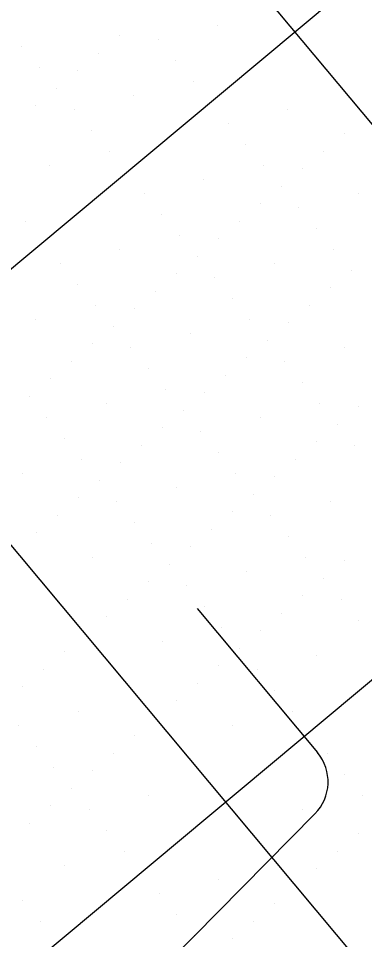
# Model space of a CAD drawing. Extents: x 2042995 to 2043795, y 305365 to 306249.
# Drawn here: x 2043258.81 to 2043271.46, y 305910.36 to 305944.06 of the extents above; entities that cross this region are included whole.
import ezdxf

# ---------------------------------------------------------------- set-up
doc = ezdxf.new("R2010")
doc.units = 0
for name, color, linetype in [('BR_AUTO DIMENSION', 7, 'Continuous'), ('BR_CONCRETE', 7, 'Continuous'), ('BR_GRID DOTS', 7, 'Continuous'), ('BR_GRID LINES', 7, 'Continuous')]:
    doc.layers.add(name, color=color, linetype=linetype)

msp = doc.modelspace()

# ---------------------------------------------------------------- linework, layer by layer
at = {"layer": 'BR_AUTO DIMENSION'}
for p, q in [((2043265.344, 305922.465), (2043269.743, 305917.198)), ((2043269.649, 305914.959), (2043247.253, 305892.292))]:
    msp.add_line(p, q, dxfattribs=at)
msp.add_arc((2043268.463, 305916.13), 1.667, 315.3441, 39.8684, dxfattribs=at)
at = {"layer": 'BR_CONCRETE'}
msp.add_spline([(2043139.109, 306017.548), (2043148.199, 306007.16), (2043160.233, 305993.368), (2043172.245, 305979.557), (2043184.234, 305965.727), (2043196.201, 305951.879), (2043208.145, 305938.012), (2043220.067, 305924.126), (2043231.966, 305910.221), (2043243.843, 305896.297), (2043255.698, 305882.355), (2043267.529, 305868.394), (2043279.339, 305854.414), (2043291.126, 305840.415), (2043302.89, 305826.398), (2043314.632, 305812.361), (2043326.352, 305798.306), (2043338.049, 305784.233), (2043349.724, 305770.14), (2043361.376, 305756.029), (2043373.005, 305741.899), (2043384.613, 305727.75), (2043396.197, 305713.582), (2043407.76, 305699.396), (2043419.299, 305685.191), (2043430.817, 305670.967), (2043442.311, 305656.724), (2043453.784, 305642.463), (2043465.234, 305628.182), (2043476.661, 305613.883), (2043488.066, 305599.566), (2043499.448, 305585.229), (2043510.808, 305570.874), (2043522.146, 305556.5), (2043533.461, 305542.107), (2043544.753, 305527.695), (2043547.219, 305524.543)], degree=3, dxfattribs=at)
at = {"layer": 'BR_GRID DOTS'}
for p, q in [((2043266.099, 305943.809), (2043266.099, 305943.809)), ((2043262.514, 305943.421), (2043262.514, 305943.421)), ((2043263.923, 305943.295), (2043263.923, 305943.295)), ((2043258.93, 305943.033), (2043258.93, 305943.033)), ((2043261.747, 305942.78), (2043261.747, 305942.78)), ((2043264.564, 305942.527), (2043264.564, 305942.527)), ((2043259.571, 305942.266), (2043259.571, 305942.266)), ((2043260.979, 305942.139), (2043260.979, 305942.139)), ((2043260.212, 305941.498), (2043260.212, 305941.498)), ((2043265.205, 305941.76), (2043265.205, 305941.76)), ((2043263.029, 305941.245), (2043263.029, 305941.245)), ((2043259.444, 305940.857), (2043259.444, 305940.857)), ((2043260.853, 305940.731), (2043260.853, 305940.731)), ((2043268.663, 305940.739), (2043268.663, 305940.739)), ((2043266.487, 305940.225), (2043266.487, 305940.225)), ((2043261.494, 305939.963), (2043261.494, 305939.963)), ((2043270.713, 305939.845), (2043270.713, 305939.845)), ((2043262.135, 305939.195), (2043262.135, 305939.195)), ((2043267.128, 305939.457), (2043267.128, 305939.457)), ((2043269.945, 305939.204), (2043269.945, 305939.204)), ((2043259.959, 305938.681), (2043259.959, 305938.681)), ((2043267.769, 305938.689), (2043267.769, 305938.689)), ((2043269.178, 305938.563), (2043269.178, 305938.563)), ((2043265.593, 305938.175), (2043265.593, 305938.175)), ((2043268.41, 305937.922), (2043268.41, 305937.922)), ((2043263.417, 305937.66), (2043263.417, 305937.66)), ((2043271.227, 305937.669), (2043271.227, 305937.669)), ((2043267.643, 305937.281), (2043267.643, 305937.281)), ((2043269.051, 305937.154), (2043269.051, 305937.154)), ((2043264.058, 305936.893), (2043264.058, 305936.893)), ((2043259.065, 305936.631), (2043259.065, 305936.631)), ((2043266.875, 305936.64), (2043266.875, 305936.64)), ((2043264.699, 305936.125), (2043264.699, 305936.125)), ((2043269.692, 305936.387), (2043269.692, 305936.387)), ((2043266.108, 305935.999), (2043266.108, 305935.999)), ((2043262.523, 305935.611), (2043262.523, 305935.611)), ((2043270.333, 305935.619), (2043270.333, 305935.619)), ((2043260.347, 305935.096), (2043260.347, 305935.096)), ((2043265.34, 305935.358), (2043265.34, 305935.358)), ((2043268.157, 305935.105), (2043268.157, 305935.105)), ((2043270.974, 305934.852), (2043270.974, 305934.852)), ((2043264.573, 305934.717), (2043264.573, 305934.717)), ((2043265.981, 305934.59), (2043265.981, 305934.59)), ((2043260.988, 305934.329), (2043260.988, 305934.329)), ((2043270.207, 305934.211), (2043270.207, 305934.211)), ((2043263.805, 305934.076), (2043263.805, 305934.076)), ((2043266.622, 305933.823), (2043266.622, 305933.823)), ((2043261.629, 305933.561), (2043261.629, 305933.561)), ((2043263.038, 305933.435), (2043263.038, 305933.435)), ((2043269.439, 305933.57), (2043269.439, 305933.57)), ((2043259.453, 305933.047), (2043259.453, 305933.047)), ((2043262.27, 305932.794), (2043262.27, 305932.794)), ((2043267.263, 305933.055), (2043267.263, 305933.055)), ((2043268.672, 305932.929), (2043268.672, 305932.929)), ((2043265.087, 305932.541), (2043265.087, 305932.541)), ((2043261.502, 305932.153), (2043261.502, 305932.153)), ((2043267.904, 305932.288), (2043267.904, 305932.288)), ((2043262.911, 305932.026), (2043262.911, 305932.026)), ((2043270.721, 305932.035), (2043270.721, 305932.035)), ((2043260.735, 305931.512), (2043260.735, 305931.512)), ((2043267.137, 305931.647), (2043267.137, 305931.647)), ((2043268.545, 305931.52), (2043268.545, 305931.52)), ((2043263.552, 305931.259), (2043263.552, 305931.259)), ((2043259.967, 305930.871), (2043259.967, 305930.871)), ((2043266.369, 305931.006), (2043266.369, 305931.006)), ((2043269.186, 305930.753), (2043269.186, 305930.753)), ((2043264.193, 305930.491), (2043264.193, 305930.491)), ((2043259.2, 305930.23), (2043259.2, 305930.23)), ((2043265.602, 305930.365), (2043265.602, 305930.365)), ((2043262.017, 305929.977), (2043262.017, 305929.977)), ((2043264.834, 305929.724), (2043264.834, 305929.724)), ((2043269.827, 305929.985), (2043269.827, 305929.985)), ((2043271.236, 305929.859), (2043271.236, 305929.859)), ((2043259.841, 305929.462), (2043259.841, 305929.462)), ((2043267.651, 305929.471), (2043267.651, 305929.471)), ((2043264.067, 305929.083), (2043264.067, 305929.083)), ((2043270.468, 305929.218), (2043270.468, 305929.218)), ((2043260.482, 305928.695), (2043260.482, 305928.695)), ((2043265.475, 305928.956), (2043265.475, 305928.956)), ((2043263.299, 305928.442), (2043263.299, 305928.442)), ((2043269.701, 305928.577), (2043269.701, 305928.577)), ((2043271.109, 305928.45), (2043271.109, 305928.45)), ((2043266.116, 305928.189), (2043266.116, 305928.189)), ((2043261.123, 305927.927), (2043261.123, 305927.927)), ((2043262.532, 305927.801), (2043262.532, 305927.801)), ((2043268.933, 305927.936), (2043268.933, 305927.936)), ((2043258.947, 305927.413), (2043258.947, 305927.413)), ((2043266.757, 305927.421), (2043266.757, 305927.421)), ((2043261.764, 305927.16), (2043261.764, 305927.16)), ((2043268.166, 305927.295), (2043268.166, 305927.295)), ((2043264.581, 305926.907), (2043264.581, 305926.907)), ((2043260.997, 305926.519), (2043260.997, 305926.519)), ((2043262.405, 305926.392), (2043262.405, 305926.392)), ((2043267.398, 305926.654), (2043267.398, 305926.654)), ((2043270.215, 305926.401), (2043270.215, 305926.401)), ((2043266.631, 305926.013), (2043266.631, 305926.013)), ((2043260.229, 305925.878), (2043260.229, 305925.878)), ((2043268.039, 305925.886), (2043268.039, 305925.886)), ((2043263.046, 305925.625), (2043263.046, 305925.625)), ((2043265.863, 305925.372), (2043265.863, 305925.372)), ((2043259.461, 305925.237), (2043259.461, 305925.237)), ((2043268.68, 305925.119), (2043268.68, 305925.119)), ((2043263.687, 305924.857), (2043263.687, 305924.857)), ((2043265.096, 305924.731), (2043265.096, 305924.731)), ((2043261.511, 305924.342), (2043261.511, 305924.342)), ((2043269.321, 305924.351), (2043269.321, 305924.351)), ((2043264.328, 305924.09), (2043264.328, 305924.09)), ((2043270.73, 305924.225), (2043270.73, 305924.225)), ((2043267.145, 305923.837), (2043267.145, 305923.837)), ((2043263.561, 305923.448), (2043263.561, 305923.448)), ((2043264.969, 305923.322), (2043264.969, 305923.322)), ((2043269.962, 305923.584), (2043269.962, 305923.584)), ((2043262.793, 305922.807), (2043262.793, 305922.807)), ((2043269.195, 305922.943), (2043269.195, 305922.943)), ((2043270.603, 305922.816), (2043270.603, 305922.816)), ((2043265.61, 305922.554), (2043265.61, 305922.554)), ((2043268.427, 305922.301), (2043268.427, 305922.301)), ((2043262.026, 305922.166), (2043262.026, 305922.166)), ((2043271.244, 305922.048), (2043271.244, 305922.048)), ((2043266.251, 305921.787), (2043266.251, 305921.787)), ((2043267.66, 305921.66), (2043267.66, 305921.66)), ((2043261.258, 305921.525), (2043261.258, 305921.525)), ((2043264.075, 305921.272), (2043264.075, 305921.272)), ((2043266.892, 305921.019), (2043266.892, 305921.019)), ((2043260.491, 305920.884), (2043260.491, 305920.884)), ((2043269.709, 305920.766), (2043269.709, 305920.766)), ((2043266.125, 305920.378), (2043266.125, 305920.378)), ((2043259.723, 305920.243), (2043259.723, 305920.243)), ((2043267.533, 305920.252), (2043267.533, 305920.252)), ((2043258.956, 305919.602), (2043258.956, 305919.602)), ((2043265.357, 305919.737), (2043265.357, 305919.737)), ((2043268.174, 305919.484), (2043268.174, 305919.484)), ((2043264.59, 305919.096), (2043264.59, 305919.096)), ((2043261.005, 305918.708), (2043261.005, 305918.708)), ((2043268.815, 305918.717), (2043268.815, 305918.717)), ((2043263.822, 305918.455), (2043263.822, 305918.455)), ((2043258.829, 305918.194), (2043258.829, 305918.194)), ((2043266.639, 305918.202), (2043266.639, 305918.202)), ((2043263.055, 305917.814), (2043263.055, 305917.814)), ((2043259.47, 305917.426), (2043259.47, 305917.426)), ((2043262.287, 305917.173), (2043262.287, 305917.173)), ((2043270.097, 305917.182), (2043270.097, 305917.182)), ((2043260.111, 305916.659), (2043260.111, 305916.659)), ((2043261.52, 305916.532), (2043261.52, 305916.532)), ((2043270.738, 305916.414), (2043270.738, 305916.414)), ((2043260.752, 305915.891), (2043260.752, 305915.891)), ((2043263.569, 305915.638), (2043263.569, 305915.638)), ((2043271.379, 305915.647), (2043271.379, 305915.647)), ((2043259.985, 305915.25), (2043259.985, 305915.25)), ((2043261.393, 305915.124), (2043261.393, 305915.124)), ((2043269.203, 305915.132), (2043269.203, 305915.132)), ((2043259.217, 305914.609), (2043259.217, 305914.609)), ((2043262.034, 305914.356), (2043262.034, 305914.356)), ((2043271.253, 305914.238), (2043271.253, 305914.238)), ((2043262.675, 305913.589), (2043262.675, 305913.589)), ((2043270.485, 305913.597), (2043270.485, 305913.597)), ((2043260.499, 305913.074), (2043260.499, 305913.074)), ((2043269.718, 305912.956), (2043269.718, 305912.956)), ((2043266.133, 305912.568), (2043266.133, 305912.568)), ((2043268.95, 305912.315), (2043268.95, 305912.315)), ((2043263.957, 305912.054), (2043263.957, 305912.054)), ((2043258.964, 305911.792), (2043258.964, 305911.792)), ((2043268.183, 305911.674), (2043268.183, 305911.674)), ((2043264.598, 305911.286), (2043264.598, 305911.286)), ((2043259.605, 305911.025), (2043259.605, 305911.025)), ((2043267.415, 305911.033), (2043267.415, 305911.033)), ((2043265.239, 305910.519), (2043265.239, 305910.519)), ((2043266.648, 305910.392), (2043266.648, 305910.392))]:
    msp.add_line(p, q, dxfattribs=at)
at = {"layer": 'BR_GRID LINES'}
for p, q in [((2043168.489, 306063.801), (2043600.112, 305547.005)), ((2043153.138, 306050.98), (2043584.762, 305534.185)), ((2043284.267, 305956.377), (2043130.763, 305828.172)), ((2043297.087, 305941.026), (2043143.583, 305812.821))]:
    msp.add_line(p, q, dxfattribs=at)

doc.saveas('drawing.dxf')
